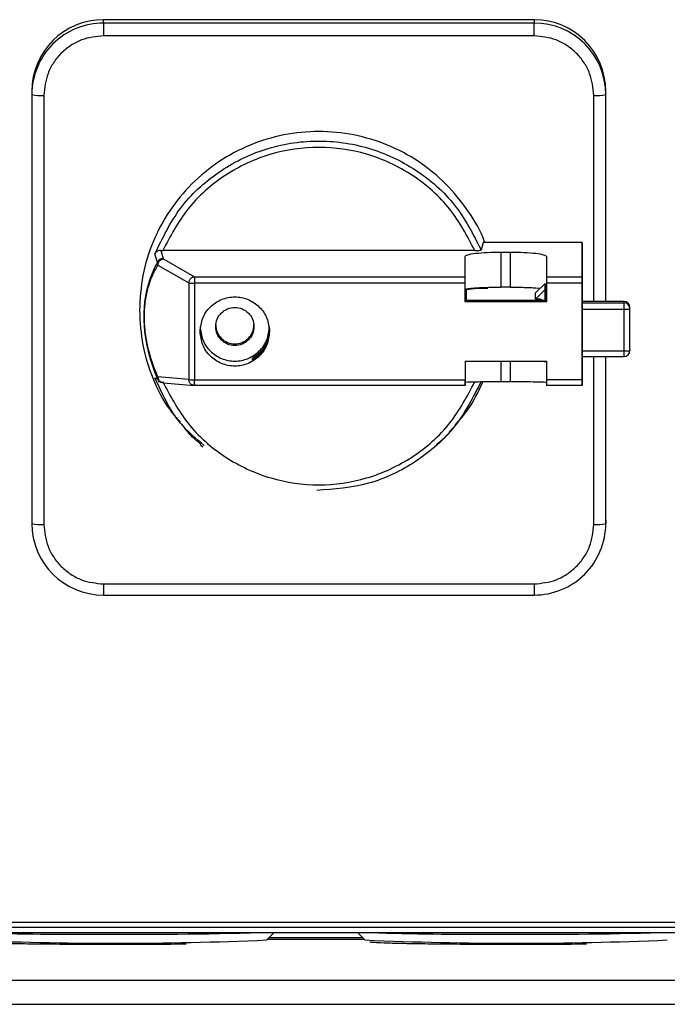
# Model space of a CAD drawing. Header units: inches. Extents: x 170 to 312, y 215 to 248.
# Tile 591 of 656: x 305.2418 to 305.3129, y 241.9181 to 242.0262. Entities that reach past the tile are written whole.
import ezdxf

# ---------------------------------------------------------------- set-up
doc = ezdxf.new("R2010")
doc.units = ezdxf.units.IN
doc.header["$LTSCALE"] = 0.25
doc.header["$MEASUREMENT"] = 0
doc.layers.add('MOTOR RH', color=7, linetype='Continuous')

msp = doc.modelspace()

# ---------------------------------------------------------------- linework, layer by layer
at = {"layer": 'MOTOR RH'}
for p, q in [((305.2510344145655, 242.0258700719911), (305.2510346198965, 242.02623557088)), ((305.2982785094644, 242.0258699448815), (305.2510344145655, 242.0258700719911)), ((305.2982787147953, 242.0262354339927), (305.2510346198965, 242.02623557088)), ((305.2982787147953, 242.0262354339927), (305.2982785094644, 242.0258699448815)), ((305.2982784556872, 242.0244694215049), (305.2510343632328, 242.0244695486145)), ((305.2431606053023, 242.0183806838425), (305.2431603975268, 242.0180151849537)), ((305.2431603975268, 242.0180151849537), (305.2431603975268, 241.970885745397)), ((305.3061525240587, 242.0180150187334), (305.306152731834, 242.0183805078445)), ((305.306152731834, 241.9952867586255), (305.306152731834, 242.0183805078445)), ((305.2444726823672, 242.0179238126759), (305.2444726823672, 241.9707943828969)), ((305.3048401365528, 241.9952867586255), (305.3048401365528, 242.0179236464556)), ((305.2927048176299, 242.0017539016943), (305.2924735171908, 242.0009498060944)), ((305.3035676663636, 242.0017538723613), (305.2927048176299, 242.0017539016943)), ((305.3035664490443, 241.9979900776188), (305.3035676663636, 242.0017538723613)), ((305.3035676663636, 242.0017538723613), (305.3035676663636, 241.9952867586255)), ((305.2573061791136, 242.0008783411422), (305.257569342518, 241.9999984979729)), ((305.2573061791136, 242.0008783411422), (305.2575342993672, 242.000874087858)), ((305.2917777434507, 242.0008739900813), (305.2575342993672, 242.000874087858)), ((305.2946434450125, 242.0007140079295), (305.2956933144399, 242.0007139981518)), ((305.2946434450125, 242.0007140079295), (305.2946434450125, 241.9968551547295)), ((305.2956933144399, 241.9968551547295), (305.2956933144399, 242.0007139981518)), ((305.2569530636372, 241.9995673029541), (305.2566723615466, 242.0005282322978)), ((305.2569986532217, 241.9992696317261), (305.2569530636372, 241.9995673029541)), ((305.257569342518, 241.9999984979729), (305.2576404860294, 241.9999304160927)), ((305.2576404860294, 241.9999304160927), (305.2610227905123, 241.9979901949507)), ((305.2907055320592, 241.9952561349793), (305.2907062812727, 242.0002340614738)), ((305.2907055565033, 241.9979901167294), (305.2907062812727, 242.0002340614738)), ((305.2996301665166, 242.0002340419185), (305.299629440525, 241.9979900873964)), ((305.2569986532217, 241.9992696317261), (305.2603809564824, 241.9973294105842)), ((305.2610227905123, 241.9979901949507), (305.2907055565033, 241.9979901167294)), ((305.299629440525, 241.9979900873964), (305.3035664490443, 241.9979900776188)), ((305.2603809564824, 241.9973294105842), (305.2603809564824, 241.9867096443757)), ((305.2907055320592, 241.9972931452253), (305.2610227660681, 241.9972932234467)), ((305.2610227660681, 241.9972932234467), (305.2610227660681, 241.9866734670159)), ((305.2907056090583, 241.9953931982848), (305.2907062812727, 241.9965810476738)), ((305.2908305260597, 241.9965565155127), (305.2908298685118, 241.9953931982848)), ((305.2956933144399, 241.9968551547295), (305.2946434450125, 241.9968551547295)), ((305.2984415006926, 241.9955410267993), (305.29949137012, 241.9965883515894)), ((305.2984418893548, 241.9962263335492), (305.2994917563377, 241.9972736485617)), ((305.298477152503, 241.9967748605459), (305.2989514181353, 241.9967346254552)), ((305.2994917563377, 241.9972736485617), (305.29949137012, 241.9965883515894)), ((305.29949137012, 241.9965883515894), (305.29949137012, 241.9953931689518)), ((305.299492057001, 241.9953931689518), (305.2994917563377, 241.9972736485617)), ((305.2994917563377, 241.9962263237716), (305.299492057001, 241.9967562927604)), ((305.3035664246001, 241.9972931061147), (305.2996294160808, 241.9972931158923)), ((305.2996294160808, 241.9972931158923), (305.2996294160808, 241.995256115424)), ((305.3035664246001, 241.9866733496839), (305.3035664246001, 241.9972931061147)), ((305.3035675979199, 241.9973302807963), (305.3035665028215, 241.9953931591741)), ((305.2907055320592, 241.9952561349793), (305.2907056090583, 241.9953931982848)), ((305.2996294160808, 241.995256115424), (305.2907055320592, 241.9952561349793)), ((305.2996294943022, 241.9953931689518), (305.2907056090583, 241.9953931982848)), ((305.2984415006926, 241.9955410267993), (305.2984418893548, 241.9962263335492)), ((305.2988352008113, 241.9955410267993), (305.2984415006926, 241.9955410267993)), ((305.2988351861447, 241.9955136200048), (305.2988352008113, 241.9955410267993)), ((305.3035665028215, 241.9953931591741), (305.3035665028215, 241.9888474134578)), ((305.3081526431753, 241.9952867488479), (305.3035665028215, 241.9952867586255)), ((305.3081526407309, 241.9952851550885), (305.3035665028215, 241.9952851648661)), ((305.3081525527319, 241.9951298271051), (305.3081526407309, 241.9952851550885)), ((305.3081526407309, 241.9952851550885), (305.3081526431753, 241.9952867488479)), ((305.3035665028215, 241.9951298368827), (305.3081525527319, 241.9951298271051)), ((305.3035665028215, 241.9944295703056), (305.3081525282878, 241.9944295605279)), ((305.3088087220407, 241.9898932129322), (305.3088088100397, 241.9946305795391)), ((305.3088087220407, 241.994475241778), (305.3088088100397, 241.9946305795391)), ((305.3035665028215, 241.9898475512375), (305.3081525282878, 241.9898475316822)), ((305.3088088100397, 241.990048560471), (305.3088087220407, 241.9898932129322)), ((305.2673647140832, 241.9888475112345), (305.2673648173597, 241.9890302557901)), ((305.2673648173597, 241.9890302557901), (305.2676000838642, 241.9890302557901)), ((305.3035665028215, 241.9892370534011), (305.3081525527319, 241.9892370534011)), ((305.3035665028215, 241.9888474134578), (305.3035667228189, 241.9892370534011)), ((305.3035676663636, 241.9892370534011), (305.3035676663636, 241.986598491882)), ((305.3048401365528, 241.9707942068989), (305.3048401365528, 241.9892370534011)), ((305.3061525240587, 241.970885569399), (305.3061525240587, 241.9892370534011)), ((305.2907055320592, 241.988710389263), (305.2996294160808, 241.9887103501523)), ((305.2907062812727, 241.988710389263), (305.2907062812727, 241.9863822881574)), ((305.2946434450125, 241.9887103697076), (305.2946434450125, 241.9864505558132)), ((305.2956933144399, 241.9864505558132), (305.2956933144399, 241.9887103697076)), ((305.29949137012, 241.9886025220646), (305.2993832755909, 241.9887103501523)), ((305.29949137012, 241.9886025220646), (305.299491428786, 241.9887103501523)), ((305.29949137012, 241.9887103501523), (305.29949137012, 241.9886025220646)), ((305.2996294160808, 241.9887103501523), (305.2996294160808, 241.9866733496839)), ((305.2566723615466, 241.9869058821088), (305.2569530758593, 241.9867799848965)), ((305.2569986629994, 241.9869857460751), (305.2569530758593, 241.9867799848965)), ((305.2603809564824, 241.9867096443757), (305.2569986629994, 241.9869857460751)), ((305.2610227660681, 241.9866734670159), (305.2907055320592, 241.9866733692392)), ((305.3035664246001, 241.9866733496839), (305.2996294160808, 241.9866733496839)), ((305.3035676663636, 241.986598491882), (305.3035664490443, 241.9860629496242)), ((305.2570177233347, 241.9865420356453), (305.2572845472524, 241.9864137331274)), ((305.2572390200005, 241.9864379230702), (305.2573760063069, 241.9863975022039)), ((305.2575819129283, 241.9863416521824), (305.2609939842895, 241.9860631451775)), ((305.2907055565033, 241.9860629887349), (305.2610227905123, 241.9860630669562)), ((305.2907062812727, 241.9863822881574), (305.2907055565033, 241.9860629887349)), ((305.2956933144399, 241.9864505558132), (305.2946434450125, 241.9864505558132)), ((305.3035664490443, 241.9860629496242), (305.299629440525, 241.9860629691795)), ((305.2616470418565, 241.9795756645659), (305.2619437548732, 241.9793150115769)), ((305.2873520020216, 241.9793006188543), (305.2876490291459, 241.9795609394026)), ((305.306152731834, 241.9712510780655), (305.3061525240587, 241.970885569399)), ((305.2510343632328, 241.9642486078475), (305.2982784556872, 241.9642484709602)), ((305.2510344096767, 241.9630276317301), (305.2982785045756, 241.9630275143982)), ((305.2028521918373, 241.9271116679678), (305.3464488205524, 241.9271116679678)), ((305.2028522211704, 241.9265625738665), (305.3464488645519, 241.9265625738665)), ((305.188037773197, 241.9259513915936), (305.361266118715, 241.9259513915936)), ((305.229634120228, 241.9259494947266), (305.3196774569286, 241.9259494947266)), ((305.2689399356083, 241.925145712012), (305.2697439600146, 241.9259494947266)), ((305.2789114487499, 241.9259494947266), (305.2797154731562, 241.925145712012)), ((305.327540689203, 241.9207001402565), (305.2217708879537, 241.9207001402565)), ((305.2217708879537, 241.9180754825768), (305.327540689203, 241.9180754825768))]:
    msp.add_line(p, q, dxfattribs=at)
at = {"layer": 'MOTOR RH', "flags": 128}
for points in [[(305.2510344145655, 242.0258700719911), (305.2510344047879, 242.0258270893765), (305.2510343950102, 242.0257354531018), (305.2510343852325, 242.0255986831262), (305.2510343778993, 242.0254220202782), (305.251034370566, 242.0252122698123), (305.2510343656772, 242.0249774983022), (305.2510343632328, 242.0247267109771), (305.2510343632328, 242.0244695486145)], [(305.2982784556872, 242.0244694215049), (305.2982784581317, 242.0247265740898), (305.2982784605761, 242.0249773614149), (305.2982784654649, 242.0252121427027), (305.2982784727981, 242.0254218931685), (305.2982784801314, 242.0255985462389), (305.2982784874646, 242.0257353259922), (305.2982784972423, 242.0258269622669), (305.2982785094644, 242.0258699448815)], [(305.3081525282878, 241.9945581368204), (305.3081525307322, 241.9946835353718), (305.3081525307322, 241.9948009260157), (305.308152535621, 241.9949057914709), (305.3081525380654, 241.994994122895), (305.3081525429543, 241.9950625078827), (305.3081525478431, 241.9951083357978), (305.3081525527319, 241.9951298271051)], [(305.3081525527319, 241.9892370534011), (305.3081525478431, 241.9892423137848), (305.3081525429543, 241.989270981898), (305.3081525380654, 241.9893235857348), (305.308152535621, 241.9893980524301), (305.3081525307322, 241.9894915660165), (305.3081525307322, 241.989600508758), (305.3081525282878, 241.9897207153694), (305.3081525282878, 241.9945581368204)], [(305.2510343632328, 241.9642486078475), (305.2510343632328, 241.9639949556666), (305.2510343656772, 241.9637545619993), (305.251034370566, 241.9635366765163), (305.2510343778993, 241.9633496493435), (305.2510343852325, 241.9632006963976), (305.2510343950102, 241.9630955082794), (305.2510344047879, 241.9630381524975), (305.2510344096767, 241.9630276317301)], [(305.2982784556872, 241.9642484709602), (305.2982784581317, 241.9639948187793), (305.2982784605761, 241.9637544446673), (305.2982784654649, 241.963536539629), (305.2982784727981, 241.9633495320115), (305.2982784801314, 241.9632005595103), (305.2982784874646, 241.9630953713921), (305.2982784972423, 241.9630380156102), (305.2982785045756, 241.9630275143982)]]:
    msp.add_lwpolyline(points, dxfattribs=at)
at = {"layer": 'MOTOR RH'}
for centre, radius, start, end in [((305.2510248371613, 242.018005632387), 0.007864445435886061, 89.93022458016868, 179.9304055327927), ((305.2510250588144, 242.0183711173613), 0.007864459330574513, 89.930343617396, 179.9303042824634), ((305.2982880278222, 242.0180054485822), 0.007864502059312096, 0.0697220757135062, 90.06934474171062), ((305.2982882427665, 242.0183709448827), 0.007864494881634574, 0.06966976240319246, 90.06941484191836), ((305.2441461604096, 242.0227034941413), 0.004790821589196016, 258.1259657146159, 273.9080654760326), ((305.3051666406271, 242.0227046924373), 0.004792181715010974, 266.0932597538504, 281.8720878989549), ((305.2609041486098, 242.0008990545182), 0.003607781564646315, 261.6616967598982, 271.8841231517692), ((305.2925232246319, 241.9876246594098), 0.009090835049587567, 85.77607103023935, 100.7310073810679), ((305.2931845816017, 241.9963355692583), 0.0006456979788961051, 130.2451007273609, 146.3717301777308), ((305.2988352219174, 241.9948562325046), 0.0006573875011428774, 59.59444205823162, 90.0031178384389), ((305.2988352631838, 241.994883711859), 0.0006573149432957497, 56.37392643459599, 90.00543679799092), ((305.3081534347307, 241.9946297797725), 0.0006553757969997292, 0.06991906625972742, 90.06941490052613), ((305.3083157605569, 241.9968206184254), 0.002396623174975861, 266.0946025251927, 281.8698955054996), ((305.3081533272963, 241.9944744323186), 0.0006553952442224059, 0.0707643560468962, 90.06771376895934), ((305.3083157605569, 241.9922385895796), 0.002396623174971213, 266.0946025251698, 281.8698955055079), ((305.3081533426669, 241.9898940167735), 0.0006553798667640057, 269.9309408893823, 359.9297251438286), ((305.2609041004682, 241.990279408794), 0.003607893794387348, 261.6627306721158, 271.884829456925), ((305.2441460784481, 241.9755733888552), 0.004790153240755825, 258.1252866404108, 273.9095942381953), ((305.2510248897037, 241.9708953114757), 0.00786449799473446, 180.0696924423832, 270.0693921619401), ((305.2982880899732, 241.9708951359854), 0.007864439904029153, 269.9302019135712, 359.9303033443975), ((305.305166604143, 241.975576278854), 0.004793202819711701, 266.0945304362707, 281.8699675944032), ((305.2523460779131, 242.3001991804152), 0.3754203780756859, 267.4666589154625, 272.5333410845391), ((305.248530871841, 242.335956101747), 0.4101838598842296, 268.3065505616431, 270.2196763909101), ((305.2536929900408, 242.4935671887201), 0.5678032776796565, 269.6377945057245, 271.4724099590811), ((305.2746599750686, 243.0797308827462), 1.154326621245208, 269.7295567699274, 270.2376034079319), ((305.2963093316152, 242.300199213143), 0.3754204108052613, 267.4666590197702, 272.5333409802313), ((305.2924941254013, 242.3359559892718), 0.4101837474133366, 268.306550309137, 270.2196765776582), ((305.2976562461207, 242.4935670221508), 0.5678031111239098, 269.6377942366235, 271.4724102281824)]:
    msp.add_arc(centre, radius, start, end, dxfattribs=at)
for points, knots in [([(305.2510343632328, 242.0244695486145), (305.2502089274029, 242.0243821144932), (305.2489391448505, 242.0242476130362), (305.2474114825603, 242.0234313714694), (305.2463602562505, 242.0225865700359), (305.2455133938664, 242.0215379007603), (305.2446951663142, 242.0200139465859), (305.2445603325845, 242.0187472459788), (305.2444726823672, 242.0179238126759)], [0, 0, 0, 0, 0.2394568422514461, 0.3683607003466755, 0.5000001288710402, 0.6316390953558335, 0.7605427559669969, 1, 1, 1, 1]), ([(305.3048401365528, 242.0179236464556), (305.304752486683, 242.0187470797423), (305.3046176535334, 242.0200137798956), (305.3037994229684, 242.0215377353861), (305.3029525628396, 242.0225864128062), (305.3019013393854, 242.0234312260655), (305.3003736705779, 242.0242474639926), (305.2991038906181, 242.0243819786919), (305.2982784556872, 242.0244694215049)], [0, 0, 0, 0, 0.2394570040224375, 0.3683604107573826, 0.4999997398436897, 0.6316394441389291, 0.7605430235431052, 1, 1, 1, 1]), ([(305.2928655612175, 242.0017539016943), (305.2928580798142, 242.0017786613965), (305.2924793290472, 242.0030321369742), (305.291075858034, 242.0052754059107), (305.2886798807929, 242.0082932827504), (305.2856594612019, 242.0107450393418), (305.2822391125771, 242.0125730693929), (305.2785212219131, 242.0136973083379), (305.2746564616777, 242.0140772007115), (305.2707912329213, 242.0136974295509), (305.267074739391, 242.0125727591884), (305.263649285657, 242.0107463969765), (305.260647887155, 242.0082885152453), (305.2581809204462, 242.0052935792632), (305.2563616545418, 242.0018766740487), (305.2551911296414, 241.9981691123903), (305.2550446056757, 241.995598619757), (305.2549713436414, 241.9943133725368)], [0, 0, 0, 0, 0.001437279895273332, 0.07276320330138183, 0.1440890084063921, 0.2154149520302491, 0.2867408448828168, 0.3580667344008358, 0.4293926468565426, 0.5007185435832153, 0.5720444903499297, 0.6433703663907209, 0.7146962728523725, 0.786022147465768, 0.8573480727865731, 0.9286739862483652, 1, 1, 1, 1]), ([(305.2566723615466, 242.0005282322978), (305.257508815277, 242.0022573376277), (305.2591817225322, 242.0057155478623), (305.2634920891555, 242.0096758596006), (305.268679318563, 242.0122633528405), (305.2744255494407, 242.0131922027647), (305.280192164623, 242.0123989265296), (305.2854391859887, 242.0099342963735), (305.2898420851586, 242.0060765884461), (305.2915963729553, 242.0026587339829), (305.2924735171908, 242.0009498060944)], [0, 0, 0, 0, 0.1250000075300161, 0.2499999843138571, 0.3749999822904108, 0.4999999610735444, 0.6249999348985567, 0.7499999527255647, 0.8749999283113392, 1, 1, 1, 1]), ([(305.2917777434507, 242.0008739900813), (305.290951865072, 242.0024477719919), (305.2892633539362, 242.0056653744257), (305.2850673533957, 242.009342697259), (305.2800628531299, 242.011689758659), (305.2746560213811, 242.0124637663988), (305.269249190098, 242.0116897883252), (305.2642446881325, 242.0093427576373), (305.2600486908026, 242.0056654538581), (305.2583601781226, 242.0024478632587), (305.2575342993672, 242.000874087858)], [0, 0, 0, 0, 0.1222791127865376, 0.2500000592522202, 0.3777209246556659, 0.5000000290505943, 0.6222791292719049, 0.7499999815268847, 0.8777209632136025, 1, 1, 1, 1]), ([(305.2573061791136, 242.000877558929), (305.2572464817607, 242.0008754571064), (305.2571163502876, 242.0008708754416), (305.2569379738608, 242.0008043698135), (305.2567731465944, 242.0006898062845), (305.256708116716, 242.0005834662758), (305.2566739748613, 242.0005276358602)], [0, 0, 0, 0, 0.1934260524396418, 0.4216404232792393, 0.6963508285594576, 1, 1, 1, 1]), ([(305.2917777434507, 242.0008739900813), (305.2918703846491, 242.0008751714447), (305.2920504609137, 242.0008774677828), (305.2922780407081, 242.0008950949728), (305.2924358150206, 242.0009201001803), (305.2924611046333, 242.0009400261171), (305.2924735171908, 242.0009498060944)], [0, 0, 0, 0, 0.2688927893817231, 0.5226746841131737, 0.7657208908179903, 1, 1, 1, 1]), ([(305.2918595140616, 242.0005734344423), (305.2922660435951, 242.0006137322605), (305.2930790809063, 242.0006943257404), (305.2941219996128, 242.0007074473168), (305.2946434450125, 242.0007140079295)], [0, 0, 0, 0, 0.5000133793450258, 1, 1, 1, 1]), ([(305.2956933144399, 242.0007139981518), (305.2962147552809, 242.0007074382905), (305.2972576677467, 242.0006943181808), (305.2980706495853, 242.0006137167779), (305.298477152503, 242.0005734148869)], [0, 0, 0, 0, 0.4999852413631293, 1, 1, 1, 1]), ([(305.255486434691, 241.9936285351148), (305.2554911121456, 241.9939037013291), (305.2555007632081, 241.9944714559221), (305.2556073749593, 241.9956177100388), (305.2558723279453, 241.9969803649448), (305.2563464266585, 241.9984067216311), (305.25673562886, 241.9991513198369), (305.2569530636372, 241.9995673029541)], [0, 0, 0, 0, 0.08555260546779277, 0.1765219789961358, 0.3900110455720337, 0.6592187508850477, 1, 1, 1, 1]), ([(305.2575693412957, 241.9999977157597), (305.2575024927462, 241.9999917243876), (305.2573687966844, 241.9999797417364), (305.2571876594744, 241.9998865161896), (305.2570377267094, 241.9997489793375), (305.2569807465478, 241.9996280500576), (305.2569522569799, 241.9995675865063)], [0, 0, 0, 0, 0.2500006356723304, 0.4999973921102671, 0.7500031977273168, 1, 1, 1, 1]), ([(305.2569986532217, 241.9992696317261), (305.2570014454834, 241.9993120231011), (305.2570070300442, 241.9993968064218), (305.2570462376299, 241.9995193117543), (305.2571050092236, 241.9996339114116), (305.2571610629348, 241.9996982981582), (305.2571890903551, 241.99973049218)], [0, 0, 0, 0, 0.2499960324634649, 0.4999954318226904, 0.7499926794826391, 1, 1, 1, 1]), ([(305.2576404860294, 241.9999304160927), (305.2575987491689, 241.9999269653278), (305.2575152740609, 241.9999200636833), (305.2573951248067, 241.9998784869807), (305.2572830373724, 241.9998172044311), (305.2572204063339, 241.9997593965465), (305.2571890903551, 241.99973049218)], [0, 0, 0, 0, 0.2499996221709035, 0.5000075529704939, 0.7500001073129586, 1, 1, 1, 1]), ([(305.2907062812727, 242.0002340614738), (305.2907599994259, 242.0002976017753), (305.2908674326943, 242.0004246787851), (305.2915288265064, 242.0005238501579), (305.2918595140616, 242.0005734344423)], [0, 0, 0, 0, 0.500014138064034, 1, 1, 1, 1]), ([(305.298477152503, 242.0005734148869), (305.2988078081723, 242.0005238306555), (305.2994691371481, 242.0004246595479), (305.2995764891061, 242.000297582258), (305.2996301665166, 242.0002340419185)], [0, 0, 0, 0, 0.4999866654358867, 1, 1, 1, 1]), ([(305.2569986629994, 241.9869857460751), (305.2567806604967, 241.9875133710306), (305.2563902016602, 241.9884583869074), (305.2559119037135, 241.9901154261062), (305.2556370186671, 241.9915994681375), (305.2555304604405, 241.9927835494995), (305.255505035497, 241.9936167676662), (305.2555304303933, 241.994433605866), (305.2556369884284, 241.9955479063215), (305.2559118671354, 241.9968518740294), (305.2563901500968, 241.9981956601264), (305.2567806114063, 241.9988848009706), (305.2569986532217, 241.9992696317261)], [0, 0, 0, 0, 0.1733893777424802, 0.310553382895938, 0.4155385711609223, 0.4592499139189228, 0.5000001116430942, 0.5407113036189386, 0.5844615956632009, 0.6894470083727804, 0.8265806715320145, 1, 1, 1, 1]), ([(305.2605713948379, 241.997790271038), (305.2605433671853, 241.9977580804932), (305.2604873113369, 241.9976936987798), (305.2604285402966, 241.9975790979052), (305.2603893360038, 241.9974565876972), (305.2603837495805, 241.9973718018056), (305.2603809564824, 241.9973294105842)], [0, 0, 0, 0, 0.2499917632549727, 0.4999883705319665, 0.7500043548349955, 1, 1, 1, 1]), ([(305.2605713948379, 241.997790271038), (305.2606027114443, 241.9978191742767), (305.2606653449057, 241.9978769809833), (305.2607774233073, 241.9979382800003), (305.2608975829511, 241.9979798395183), (305.2609810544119, 241.9979867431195), (305.2610227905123, 241.9979901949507)], [0, 0, 0, 0, 0.2499988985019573, 0.4999997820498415, 0.749997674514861, 0.9999999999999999, 0.9999999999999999, 0.9999999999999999, 0.9999999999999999]), ([(305.2610227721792, 241.9977563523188), (305.2610227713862, 241.9977228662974), (305.2610227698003, 241.9976558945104), (305.2610227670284, 241.9975400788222), (305.2610227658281, 241.9974179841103), (305.2610227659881, 241.9973348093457), (305.2610227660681, 241.9972932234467)], [0, 0, 0, 0, 0.250000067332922, 0.4999982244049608, 0.7500080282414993, 1, 1, 1, 1]), ([(305.2610227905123, 241.9979901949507), (305.261022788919, 241.9979828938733), (305.2610227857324, 241.9979682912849), (305.2610227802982, 241.9979172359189), (305.2610227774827, 241.9978481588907), (305.261022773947, 241.9977869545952), (305.2610227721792, 241.9977563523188)], [0, 0, 0, 0, 0.2499896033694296, 0.4999940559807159, 0.7499959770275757, 1, 1, 1, 1]), ([(305.2907055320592, 241.9972931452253), (305.2907055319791, 241.9973347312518), (305.2907055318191, 241.9974179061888), (305.2907055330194, 241.9975399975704), (305.2907055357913, 241.9976558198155), (305.2907055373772, 241.9977227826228), (305.2907055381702, 241.9977562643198)], [0, 0, 0, 0, 0.2499955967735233, 0.5000085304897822, 0.750002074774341, 1, 1, 1, 1]), ([(305.2907055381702, 241.9977562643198), (305.2907055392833, 241.9977868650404), (305.2907055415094, 241.9978480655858), (305.290705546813, 241.9979171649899), (305.2907055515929, 241.9979681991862), (305.2907055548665, 241.9979828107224), (305.2907055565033, 241.9979901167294)], [0, 0, 0, 0, 0.2500014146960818, 0.4999955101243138, 0.7499895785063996, 1, 1, 1, 1]), ([(305.2996294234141, 241.9977562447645), (305.2996294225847, 241.9977227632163), (305.2996294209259, 241.9976557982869), (305.2996294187, 241.997539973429), (305.299629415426, 241.9974178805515), (305.2996294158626, 241.9973347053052), (305.2996294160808, 241.9972931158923)], [0, 0, 0, 0, 0.2499932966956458, 0.5000002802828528, 0.7499893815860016, 1, 1, 1, 1]), ([(305.299629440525, 241.9979900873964), (305.2996294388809, 241.9979827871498), (305.2996294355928, 241.9979681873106), (305.2996294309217, 241.9979171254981), (305.2996294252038, 241.9978480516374), (305.2996294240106, 241.9977868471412), (305.2996294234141, 241.9977562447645)], [0, 0, 0, 0, 0.2500085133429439, 0.4999946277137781, 0.7499962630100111, 1, 1, 1, 1]), ([(305.3035664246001, 241.9972931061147), (305.3035664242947, 241.9973346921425), (305.3035664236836, 241.9974178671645), (305.3035664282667, 241.997539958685), (305.3035664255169, 241.9976557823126), (305.3035664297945, 241.9977227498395), (305.3035664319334, 241.9977562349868)], [0, 0, 0, 0, 0.2499911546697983, 0.5000001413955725, 0.7499897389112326, 1, 1, 1, 1]), ([(305.3035664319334, 241.9977562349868), (305.30356643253, 241.9977868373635), (305.3035664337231, 241.9978480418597), (305.3035664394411, 241.9979171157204), (305.3035664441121, 241.9979681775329), (305.3035664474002, 241.9979827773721), (305.3035664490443, 241.9979900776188)], [0, 0, 0, 0, 0.2500037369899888, 0.5000053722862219, 0.7499914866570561, 0.9999999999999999, 0.9999999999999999, 0.9999999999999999, 0.9999999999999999]), ([(305.2907062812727, 241.9965810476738), (305.2907208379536, 241.9965989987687), (305.2907499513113, 241.9966349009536), (305.2909856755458, 241.9966865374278), (305.2913435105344, 241.9967346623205), (305.2916875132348, 241.9967614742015), (305.2918595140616, 241.9967748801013)], [0, 0, 0, 0, 0.2500008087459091, 0.5000015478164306, 0.7500015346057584, 1, 1, 1, 1]), ([(305.2918595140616, 241.9967748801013), (305.292052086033, 241.9967868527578), (305.292437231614, 241.9968107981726), (305.2931283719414, 241.9968357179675), (305.2938701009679, 241.9968521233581), (305.2943856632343, 241.9968541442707), (305.2946434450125, 241.9968551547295)], [0, 0, 0, 0, 0.2499994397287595, 0.5000010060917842, 0.7499998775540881, 1, 1, 1, 1]), ([(305.2956933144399, 241.9968551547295), (305.2959510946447, 241.9968541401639), (305.2964666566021, 241.9968521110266), (305.2972083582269, 241.9968357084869), (305.2978994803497, 241.9968107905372), (305.2982845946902, 241.9967868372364), (305.298477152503, 241.9967748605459)], [0, 0, 0, 0, 0.2499996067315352, 0.5000007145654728, 0.7499995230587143, 1, 1, 1, 1]), ([(305.2616301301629, 241.9919833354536), (305.2616873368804, 241.9924802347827), (305.2618017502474, 241.9934740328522), (305.2626818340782, 241.9947377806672), (305.2639398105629, 241.9955821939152), (305.2654359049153, 241.9958787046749), (305.2669319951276, 241.9955821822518), (305.268189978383, 241.9947377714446), (305.2690700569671, 241.9934740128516), (305.2691844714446, 241.9924802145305), (305.2692416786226, 241.9919833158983)], [0, 0, 0, 0, 0.1250000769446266, 0.2500000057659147, 0.3750001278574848, 0.5000000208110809, 0.6250000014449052, 0.7499998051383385, 0.875000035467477, 1, 1, 1, 1]), ([(305.2993360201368, 241.9953931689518), (305.2992371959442, 241.995405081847), (305.2989317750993, 241.9954418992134), (305.2988741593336, 241.9954846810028), (305.2988351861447, 241.9955136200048)], [0, 0, 0, 0, 0.3235672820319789, 1, 1, 1, 1]), ([(305.29949137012, 241.9953825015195), (305.2994207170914, 241.9953895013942), (305.2992616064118, 241.9954052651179), (305.2991319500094, 241.9954307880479), (305.2990987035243, 241.9954351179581), (305.2991249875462, 241.9954360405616), (305.299161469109, 241.9954136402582), (305.2991616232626, 241.9954135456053)], [0, 0, 0, 0, 0.2638115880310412, 0.5941039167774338, 0.8396542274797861, 0.9993224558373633, 1, 1, 1, 1]), ([(305.2549713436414, 241.9943133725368), (305.2550428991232, 241.993026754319), (305.2551860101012, 241.9904535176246), (305.2563821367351, 241.9867665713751), (305.25779713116, 241.9838944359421), (305.25903472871, 241.9824711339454), (305.2594276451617, 241.9820192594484)], [0, 0, 0, 0, 0.2885860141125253, 0.5771720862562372, 0.8657592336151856, 1, 1, 1, 1]), ([(305.2633364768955, 241.992531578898), (305.2633680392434, 241.9928057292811), (305.2634311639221, 241.9933540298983), (305.2639167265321, 241.9940512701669), (305.2646107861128, 241.9945171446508), (305.2654362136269, 241.9946807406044), (305.2662616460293, 241.9945171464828), (305.2669557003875, 241.9940512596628), (305.2674412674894, 241.9933540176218), (305.2675043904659, 241.9928057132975), (305.2675359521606, 241.9925315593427)], [0, 0, 0, 0, 0.1249998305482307, 0.2499995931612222, 0.3749992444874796, 0.4999992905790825, 0.6249991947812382, 0.749999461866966, 0.8749989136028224, 1, 1, 1, 1]), ([(305.2569530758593, 241.9867799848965), (305.2567356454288, 241.9873306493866), (305.2563464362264, 241.9883163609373), (305.2558723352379, 241.9900371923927), (305.2556073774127, 241.9915641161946), (305.2555007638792, 241.9927766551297), (305.2554911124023, 241.9933504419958), (305.255486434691, 241.9936285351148)], [0, 0, 0, 0, 0.340768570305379, 0.6099894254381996, 0.8234760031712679, 0.9144453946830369, 0.9999999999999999, 0.9999999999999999, 0.9999999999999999, 0.9999999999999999]), ([(305.2616304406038, 241.992531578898), (305.2616876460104, 241.9920346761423), (305.2618020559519, 241.9910408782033), (305.2626821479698, 241.9897771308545), (305.2639401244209, 241.9889327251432), (305.2654362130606, 241.9886361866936), (305.2669323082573, 241.988932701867), (305.2681902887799, 241.9897771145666), (305.26907036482, 241.9910408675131), (305.2691847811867, 241.9920346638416), (305.2692419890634, 241.9925315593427)], [0, 0, 0, 0, 0.1250008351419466, 0.2499997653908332, 0.3749996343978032, 0.4999997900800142, 0.6249997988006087, 0.7499999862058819, 0.8750006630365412, 1, 1, 1, 1]), ([(305.2675359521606, 241.9925315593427), (305.267504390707, 241.992257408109), (305.2674412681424, 241.9917091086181), (305.2669556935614, 241.9910118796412), (305.2662616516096, 241.9905459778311), (305.2654362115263, 241.9903823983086), (305.2646107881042, 241.990546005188), (305.2639167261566, 241.9910118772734), (305.2634311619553, 241.9917091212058), (305.2633680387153, 241.9922574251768), (305.2633364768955, 241.992531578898)], [0, 0, 0, 0, 0.1249998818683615, 0.2499984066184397, 0.3749998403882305, 0.4999996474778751, 0.6249998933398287, 0.7499993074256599, 0.874998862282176, 1, 1, 1, 1]), ([(305.2633365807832, 241.9927143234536), (305.2633681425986, 241.9924401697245), (305.2634312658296, 241.991891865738), (305.2639168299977, 241.9911946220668), (305.2646108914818, 241.9907287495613), (305.2654363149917, 241.9905651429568), (305.2662617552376, 241.9907287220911), (305.2669557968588, 241.9911946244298), (305.2674413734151, 241.9918918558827), (305.2675044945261, 241.992440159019), (305.2675360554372, 241.9927143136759)], [0, 0, 0, 0, 0.1250009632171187, 0.2500003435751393, 0.3749995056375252, 0.4999995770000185, 0.6249993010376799, 0.7500004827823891, 0.8749988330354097, 1, 1, 1, 1]), ([(305.2692417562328, 241.9921203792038), (305.2692170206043, 241.9917913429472), (305.2691675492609, 241.991133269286), (305.268772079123, 241.9902163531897), (305.2681801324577, 241.9894115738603), (305.2676365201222, 241.9890355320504), (305.2673647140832, 241.9888475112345)], [0, 0, 0, 0, 0.2500004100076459, 0.50000169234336, 0.7500009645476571, 1, 1, 1, 1]), ([(305.2692418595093, 241.9923031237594), (305.2692171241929, 241.9919740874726), (305.269167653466, 241.9913160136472), (305.2687721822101, 241.9903990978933), (305.2681802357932, 241.9895943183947), (305.2676366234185, 241.9892182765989), (305.2673648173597, 241.9890302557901)], [0, 0, 0, 0, 0.2500003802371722, 0.5000017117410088, 0.7500009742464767, 1, 1, 1, 1]), ([(305.2692416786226, 241.9919833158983), (305.2691844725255, 241.9914864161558), (305.2690700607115, 241.9904926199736), (305.2681899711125, 241.9892288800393), (305.2669319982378, 241.9883844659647), (305.2654359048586, 241.9880879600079), (305.2639398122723, 241.988384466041), (305.2626818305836, 241.9892288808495), (305.2618017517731, 241.9904926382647), (305.2616873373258, 241.9914864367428), (305.2616301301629, 241.9919833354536)], [0, 0, 0, 0, 0.1250001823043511, 0.2499995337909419, 0.3749997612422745, 0.4999998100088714, 0.6249996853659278, 0.7499995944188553, 0.8749999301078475, 1, 1, 1, 1]), ([(305.2620818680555, 241.9794608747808), (305.2611611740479, 241.9802396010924), (305.2587686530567, 241.9822632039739), (305.2574707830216, 241.985137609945), (305.2566723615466, 241.9869058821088)], [0, 0, 0, 0, 0.3848217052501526, 1, 1, 1, 1]), ([(305.2572424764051, 241.9864428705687), (305.2572257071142, 241.9864505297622), (305.2571483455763, 241.9864858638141), (305.2570390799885, 241.9866000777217), (305.2569813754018, 241.9867198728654), (305.2569525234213, 241.9867797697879)], [0, 0, 0, 0, 0.1215584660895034, 0.5607839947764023, 1, 1, 1, 1]), ([(305.2569986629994, 241.9869857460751), (305.2570014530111, 241.9869431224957), (305.257007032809, 241.9868578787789), (305.2570462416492, 241.9867356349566), (305.2571050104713, 241.9866219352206), (305.25716106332, 241.9865587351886), (305.2571890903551, 241.9865271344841)], [0, 0, 0, 0, 0.2500062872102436, 0.4999923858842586, 0.7499907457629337, 1, 1, 1, 1]), ([(305.2605713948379, 241.9862510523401), (305.2605433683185, 241.986282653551), (305.2604873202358, 241.9863458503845), (305.2604285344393, 241.9864595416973), (305.2603893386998, 241.9865817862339), (305.2603837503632, 241.9866670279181), (305.2603809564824, 241.9867096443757)], [0, 0, 0, 0, 0.2500174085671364, 0.4999906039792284, 0.7500210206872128, 1, 1, 1, 1]), ([(305.2610227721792, 241.9862354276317), (305.2610227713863, 241.9862651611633), (305.2610227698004, 241.9863246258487), (305.2610227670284, 241.9864326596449), (305.261022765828, 241.9865496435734), (305.2610227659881, 241.9866321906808), (305.2610227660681, 241.9866734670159)], [0, 0, 0, 0, 0.2500007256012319, 0.4999814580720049, 0.7499738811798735, 1, 1, 1, 1]), ([(305.2907055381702, 241.9862353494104), (305.2907055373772, 241.9862650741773), (305.2907055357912, 241.9863245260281), (305.2907055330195, 241.9864325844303), (305.2907055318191, 241.9865495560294), (305.2907055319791, 241.9866320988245), (305.2907055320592, 241.9866733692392)], [0, 0, 0, 0, 0.2499908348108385, 0.5000011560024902, 0.7500065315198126, 1, 1, 1, 1]), ([(305.2996294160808, 241.9866733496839), (305.2996294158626, 241.9866320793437), (305.2996294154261, 241.9865495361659), (305.2996294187, 241.9864325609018), (305.2996294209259, 241.9863245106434), (305.2996294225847, 241.9862650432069), (305.2996294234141, 241.9862353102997)], [0, 0, 0, 0, 0.249984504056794, 0.4999841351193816, 0.7499988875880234, 0.9999999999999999, 0.9999999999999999, 0.9999999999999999, 0.9999999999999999]), ([(305.3035664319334, 241.9862353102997), (305.3035664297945, 241.986265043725), (305.3035664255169, 241.9863245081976), (305.3035664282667, 241.9864325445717), (305.3035664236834, 241.9865495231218), (305.3035664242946, 241.9866320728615), (305.3035664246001, 241.9866733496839)], [0, 0, 0, 0, 0.2499998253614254, 0.4999796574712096, 0.7499780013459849, 1, 1, 1, 1]), ([(305.2576404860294, 241.9863391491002), (305.2575987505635, 241.9863413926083), (305.257515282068, 241.9863458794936), (305.2573951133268, 241.9863841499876), (305.2572830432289, 241.9864425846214), (305.2572204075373, 241.9864989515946), (305.2571890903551, 241.9865271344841)], [0, 0, 0, 0, 0.2500035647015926, 0.4999925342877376, 0.7500015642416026, 1, 1, 1, 1]), ([(305.2575342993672, 241.9864734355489), (305.2583601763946, 241.9848996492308), (305.2600486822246, 241.9816820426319), (305.2642446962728, 241.9780047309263), (305.2692491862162, 241.9756576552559), (305.2746560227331, 241.9748836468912), (305.2800628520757, 241.975657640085), (305.2850673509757, 241.9780046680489), (305.2892633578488, 241.9816819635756), (305.2909518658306, 241.9848995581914), (305.2917777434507, 241.9864733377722)], [0, 0, 0, 0, 0.1222792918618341, 0.2500000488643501, 0.377720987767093, 0.5000000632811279, 0.6222791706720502, 0.7499999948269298, 0.8777207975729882, 1, 1, 1, 1]), ([(305.2610227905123, 241.9860630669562), (305.260981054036, 241.9860653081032), (305.2608975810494, 241.9860697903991), (305.2607774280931, 241.986108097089), (305.2606653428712, 241.9861664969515), (305.2606027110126, 241.9862228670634), (305.2605713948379, 241.9862510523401)], [0, 0, 0, 0, 0.2500051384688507, 0.5000104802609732, 0.750003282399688, 1, 1, 1, 1]), ([(305.2610227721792, 241.9862354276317), (305.261022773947, 241.9862090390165), (305.2610227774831, 241.986156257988), (305.2610227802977, 241.9861023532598), (305.2610227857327, 241.9860677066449), (305.2610227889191, 241.9860646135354), (305.2610227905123, 241.9860630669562)], [0, 0, 0, 0, 0.249990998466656, 0.5000179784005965, 0.7500050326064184, 0.9999999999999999, 0.9999999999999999, 0.9999999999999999, 0.9999999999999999]), ([(305.2924735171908, 241.9864841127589), (305.2915963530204, 241.9847734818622), (305.2898420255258, 241.9813522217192), (305.2854394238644, 241.977520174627), (305.2801912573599, 241.9749581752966), (305.2763497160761, 241.9746719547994), (305.2744289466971, 241.9745288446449)], [0, 0, 0, 0, 0.2500000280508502, 0.499999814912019, 0.750000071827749, 1, 1, 1, 1]), ([(305.2896311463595, 241.9817104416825), (305.2901185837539, 241.9822593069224), (305.2913722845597, 241.9836710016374), (305.2921658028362, 241.9853894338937), (305.2926508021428, 241.9864397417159)], [0, 0, 0, 0, 0.3887988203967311, 1, 1, 1, 1]), ([(305.2907055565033, 241.9860629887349), (305.2907055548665, 241.9860645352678), (305.2907055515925, 241.986067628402), (305.2907055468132, 241.9861022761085), (305.2907055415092, 241.9861561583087), (305.2907055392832, 241.9862089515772), (305.2907055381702, 241.9862353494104)], [0, 0, 0, 0, 0.2499930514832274, 0.4999971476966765, 0.7499872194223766, 1, 1, 1, 1]), ([(305.2918595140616, 241.9864305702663), (305.2915288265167, 241.9864235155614), (305.2908674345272, 241.9864094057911), (305.2907599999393, 241.9863913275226), (305.2907062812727, 241.9863822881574)], [0, 0, 0, 0, 0.4999872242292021, 1, 1, 1, 1]), ([(305.2946434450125, 241.9864505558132), (305.2941219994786, 241.9864496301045), (305.2930790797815, 241.9864477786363), (305.2922660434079, 241.9864363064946), (305.2918595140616, 241.9864305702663)], [0, 0, 0, 0, 0.4999862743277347, 1, 1, 1, 1]), ([(305.298477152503, 241.986430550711), (305.2980706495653, 241.9864362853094), (305.297257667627, 241.9864477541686), (305.2962147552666, 241.98644962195), (305.2956933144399, 241.9864505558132)], [0, 0, 0, 0, 0.5000147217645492, 1, 1, 1, 1]), ([(305.2996301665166, 241.9863822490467), (305.2995764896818, 241.986391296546), (305.2994691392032, 241.9864093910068), (305.2988078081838, 241.986423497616), (305.298477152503, 241.986430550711)], [0, 0, 0, 0, 0.5000148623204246, 1, 1, 1, 1]), ([(305.2996294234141, 241.9862353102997), (305.2996294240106, 241.9862089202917), (305.2996294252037, 241.9861561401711), (305.2996294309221, 241.9861022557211), (305.2996294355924, 241.9860676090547), (305.2996294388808, 241.9860645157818), (305.299629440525, 241.9860629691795)], [0, 0, 0, 0, 0.2499950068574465, 0.4999910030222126, 0.75000102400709, 1, 1, 1, 1]), ([(305.3035664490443, 241.9860629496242), (305.3035664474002, 241.9860644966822), (305.3035664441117, 241.9860675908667), (305.3035664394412, 241.9861022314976), (305.3035664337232, 241.9861561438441), (305.30356643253, 241.9862089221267), (305.3035664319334, 241.9862353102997)], [0, 0, 0, 0, 0.249994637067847, 0.5000003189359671, 0.7500093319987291, 1, 1, 1, 1]), ([(305.2595945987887, 241.9818163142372), (305.2599507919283, 241.981328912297), (305.2605533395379, 241.98050440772), (305.2613670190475, 241.9798905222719), (305.2616996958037, 241.9796395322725)], [0, 0, 0, 0, 0.5911452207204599, 1, 1, 1, 1]), ([(305.2875958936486, 241.9796253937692), (305.2879368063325, 241.9798785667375), (305.2886362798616, 241.9803980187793), (305.2891554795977, 241.9810973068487), (305.2894216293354, 241.9814557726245)], [0, 0, 0, 0, 0.4873846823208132, 1, 1, 1, 1]), ([(305.2444726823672, 241.9707943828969), (305.2445603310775, 241.9699709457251), (305.2446951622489, 241.9687042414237), (305.245513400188, 241.9671802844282), (305.2463602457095, 241.9661315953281), (305.2474114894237, 241.9652868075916), (305.2489391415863, 241.9644705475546), (305.2502089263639, 241.9643360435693), (305.2510343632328, 241.9642486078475)], [0, 0, 0, 0, 0.2394577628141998, 0.3683610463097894, 0.5000010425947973, 0.6316394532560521, 0.7605433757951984, 1, 1, 1, 1]), ([(305.2982784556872, 241.9642484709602), (305.2991038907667, 241.9643359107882), (305.3003736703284, 241.9644704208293), (305.3019013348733, 241.9652866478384), (305.3029525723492, 241.9661314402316), (305.3037994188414, 241.9671801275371), (305.3046176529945, 241.9687040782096), (305.3047524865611, 241.9699707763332), (305.3048401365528, 241.9707942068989)], [0, 0, 0, 0, 0.2394570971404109, 0.3683605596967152, 0.4999994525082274, 0.6316399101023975, 0.760543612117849, 1, 1, 1, 1]), ([(305.2363000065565, 241.9249523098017), (305.2362960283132, 241.9249428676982), (305.2362843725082, 241.9249152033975), (305.2369274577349, 241.9248713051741), (305.238104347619, 241.9248228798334), (305.2397965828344, 241.9247790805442), (305.2419947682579, 241.9247402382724), (305.2446959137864, 241.9247085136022), (305.2477715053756, 241.9246865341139), (305.2510416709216, 241.9246759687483), (305.2542924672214, 241.9246773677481), (305.2573613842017, 241.9246887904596), (305.2591917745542, 241.9247040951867), (305.2600803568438, 241.9247115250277)], [0, 0, 0, 0, 0.04907273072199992, 0.1437775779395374, 0.2331302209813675, 0.3224827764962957, 0.4171875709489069, 0.5158297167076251, 0.6165650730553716, 0.717300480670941, 0.8159425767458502, 0.9106473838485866, 1, 1, 1, 1]), ([(305.2690287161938, 241.9252344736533), (305.270179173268, 241.9252295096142), (305.2726066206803, 241.925219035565), (305.276234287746, 241.9252183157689), (305.278573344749, 241.9252275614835), (305.2796294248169, 241.9252317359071)], [0, 0, 0, 0, 0.3307241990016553, 0.6978231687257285, 1, 1, 1, 1]), ([(305.2802632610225, 241.9249523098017), (305.2802592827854, 241.924942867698), (305.2802476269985, 241.9249152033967), (305.2808907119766, 241.9248713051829), (305.2820676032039, 241.9248228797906), (305.283759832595, 241.9247790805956), (305.2859580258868, 241.9247402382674), (305.2886591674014, 241.9247085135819), (305.291734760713, 241.9246865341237), (305.295004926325, 241.9246759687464), (305.2982557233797, 241.9246773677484), (305.3013246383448, 241.92468879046), (305.3031550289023, 241.9247040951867), (305.3040436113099, 241.9247115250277)], [0, 0, 0, 0, 0.04907272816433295, 0.143777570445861, 0.233130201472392, 0.3224828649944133, 0.4171876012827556, 0.5158296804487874, 0.616565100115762, 0.71730050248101, 0.8159425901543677, 0.9106473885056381, 1, 1, 1, 1])]:
    msp.add_open_spline(points, degree=3, knots=knots, dxfattribs=at)

doc.saveas('drawing.dxf')
